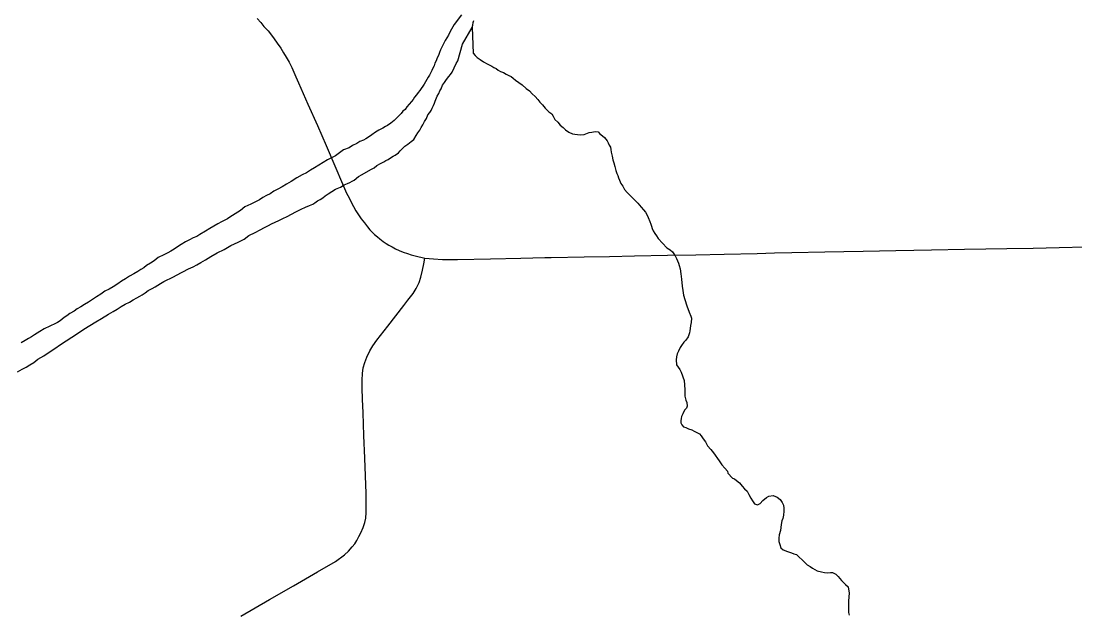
# Model space of a CAD drawing. Extents: x 103424 to 290657, y 38711 to 110967.
# Drawn here: x 214252.1593 to 214252.656, y 40209.9805 to 40210.2604 of the extents above; entities that cross this region are included whole.
import ezdxf

# ---------------------------------------------------------------- set-up
doc = ezdxf.new("R2010")
doc.units = 0
for name, color, linetype in [('GM_X_County_Road', 7, 'Continuous'), ('GM_X_Major_River', 7, 'Continuous'), ('GM_X_Minor_River', 7, 'Continuous'), ('GM_X_State_Route', 7, 'Continuous')]:
    doc.layers.add(name, color=color, linetype=linetype)

msp = doc.modelspace()

# ---------------------------------------------------------------- linework, layer by layer
at = {"layer": 'GM_X_County_Road'}
msp.add_lwpolyline([(214252.26289, 40209.97993), (214252.27635, 40209.98768), (214252.28773, 40209.99423), (214252.2991, 40210.00078), (214252.30755, 40210.00572), (214252.31183, 40210.00877), (214252.31358, 40210.01045), (214252.31536, 40210.01255), (214252.31655, 40210.01401), (214252.31756, 40210.01555), (214252.31857, 40210.01736), (214252.31945, 40210.01916), (214252.32054, 40210.02169), (214252.32126, 40210.02395), (214252.32176, 40210.0261), (214252.322, 40210.02875), (214252.3219, 40210.03776), (214252.32159, 40210.04605), (214252.32128, 40210.05434), (214252.32089, 40210.06507), (214252.32049, 40210.0758), (214252.3203, 40210.08212), (214252.32012, 40210.08741), (214252.32001, 40210.09108), (214252.32017, 40210.09427), (214252.32062, 40210.09697), (214252.32128, 40210.09939), (214252.32222, 40210.10197), (214252.32368, 40210.10492), (214252.32511, 40210.10726), (214252.32705, 40210.10991), (214252.3321, 40210.11655), (214252.33975, 40210.1263), (214252.34163, 40210.1288), (214252.34411, 40210.13204), (214252.34546, 40210.1343), (214252.3469, 40210.13722), (214252.34777, 40210.13964), (214252.34851, 40210.14293), (214252.34921, 40210.14591), (214252.34968, 40210.14862)], dxfattribs=at)
at = {"layer": 'GM_X_Major_River'}
for points in [[(214252.36693, 40210.26335), (214252.36346, 40210.25876), (214252.36273, 40210.25761), (214252.36218, 40210.25664), (214252.36126, 40210.25491), (214252.36072, 40210.25376), (214252.35999, 40210.25242), (214252.35925, 40210.25126), (214252.35852, 40210.24991), (214252.35779, 40210.24838), (214252.35706, 40210.24684), (214252.35652, 40210.2455), (214252.35598, 40210.24416), (214252.35543, 40210.24301), (214252.35489, 40210.24166), (214252.35434, 40210.24051), (214252.35399, 40210.23936), (214252.35344, 40210.23821), (214252.35289, 40210.23706), (214252.35235, 40210.23591), (214252.3518, 40210.23495), (214252.35125, 40210.23399), (214252.35051, 40210.23283), (214252.34922, 40210.23071), (214252.34867, 40210.22975), (214252.34794, 40210.22859), (214252.3472, 40210.22763), (214252.34646, 40210.22666), (214252.34572, 40210.22569), (214252.34479, 40210.22453), (214252.34405, 40210.22338), (214252.34331, 40210.22241), (214252.34109, 40210.21989), (214252.34035, 40210.21874), (214252.33922, 40210.21795), (214252.33849, 40210.2168), (214252.33756, 40210.21583), (214252.33644, 40210.21485), (214252.33513, 40210.21349), (214252.33364, 40210.21232), (214252.33195, 40210.21114), (214252.33101, 40210.21074), (214252.32988, 40210.20996), (214252.328, 40210.20897), (214252.32631, 40210.20798), (214252.32463, 40210.20681), (214252.3235, 40210.20602), (214252.32181, 40210.20484), (214252.32069, 40210.20425), (214252.31899, 40210.20364), (214252.31749, 40210.20266), (214252.3156, 40210.20167), (214252.31391, 40210.20068), (214252.31127, 40210.19968), (214252.3094, 40210.1983), (214252.30753, 40210.19693), (214252.30565, 40210.19594), (214252.30376, 40210.19495), (214252.3017, 40210.19377), (214252.29963, 40210.19239), (214252.29757, 40210.19121), (214252.29569, 40210.19003), (214252.29381, 40210.18885), (214252.29174, 40210.18785), (214252.2893, 40210.18647), (214252.28667, 40210.1847), (214252.28442, 40210.18351), (214252.28235, 40210.18233), (214252.28028, 40210.18114), (214252.2784, 40210.18015), (214252.27671, 40210.17897), (214252.27502, 40210.17818), (214252.27333, 40210.17719), (214252.27164, 40210.1762), (214252.26976, 40210.17521), (214252.26769, 40210.17403), (214252.26486, 40210.17283), (214252.26281, 40210.17107), (214252.25774, 40210.16792), (214252.25661, 40210.16714), (214252.25529, 40210.16654), (214252.25379, 40210.16575), (214252.2521, 40210.16476), (214252.25022, 40210.16377), (214252.24834, 40210.16259), (214252.24627, 40210.1614)], [(214252.36742, 40210.24955), (214252.37186, 40210.25742), (214252.37222, 40210.25838), (214252.37238, 40210.25972), (214252.37274, 40210.26067)], [(214252.35543, 40210.22496), (214252.35617, 40210.2263), (214252.35671, 40210.22745), (214252.35726, 40210.22841), (214252.35799, 40210.23014), (214252.35891, 40210.23149), (214252.35983, 40210.23284), (214252.36094, 40210.23419), (214252.36168, 40210.23516), (214252.36242, 40210.23632), (214252.36443, 40210.24035), (214252.36516, 40210.2417), (214252.36742, 40210.24955)], [(214252.18586, 40210.11316), (214252.18886, 40210.11512), (214252.19168, 40210.1169), (214252.1945, 40210.11867), (214252.19731, 40210.12025), (214252.20051, 40210.12222), (214252.20276, 40210.12341), (214252.20464, 40210.12459), (214252.20652, 40210.12577), (214252.20839, 40210.12695), (214252.21047, 40210.12794), (214252.21216, 40210.12893), (214252.21385, 40210.12992), (214252.21535, 40210.13071), (214252.21648, 40210.1313), (214252.21779, 40210.13228), (214252.21929, 40210.13346), (214252.22117, 40210.13426), (214252.22249, 40210.13504), (214252.2238, 40210.13583), (214252.22512, 40210.13662), (214252.22662, 40210.1376), (214252.22812, 40210.1384), (214252.22963, 40210.139), (214252.23114, 40210.13979), (214252.23264, 40210.14059), (214252.23828, 40210.14356), (214252.24036, 40210.14455), (214252.24224, 40210.14554), (214252.24412, 40210.14653), (214252.24618, 40210.14791), (214252.24881, 40210.14949), (214252.25182, 40210.15107), (214252.25502, 40210.15266), (214252.25821, 40210.15463), (214252.2616, 40210.15622), (214252.26442, 40210.15762), (214252.26667, 40210.15937), (214252.26968, 40210.16077), (214252.27194, 40210.16196), (214252.27401, 40210.16314), (214252.27589, 40210.16395), (214252.2774, 40210.16474), (214252.27909, 40210.16553), (214252.28079, 40210.16633), (214252.28267, 40210.16732), (214252.28474, 40210.16832), (214252.28681, 40210.16931), (214252.28888, 40210.1705), (214252.29133, 40210.17169), (214252.2934, 40210.17269), (214252.29528, 40210.17349), (214252.29679, 40210.17409), (214252.29773, 40210.17468), (214252.29904, 40210.17566), (214252.30036, 40210.17626), (214252.30148, 40210.17704), (214252.3026, 40210.17802), (214252.3041, 40210.179), (214252.30579, 40210.17999), (214252.30748, 40210.18116), (214252.30993, 40210.18217), (214252.31162, 40210.18315), (214252.31313, 40210.18375), (214252.31426, 40210.18435), (214252.31539, 40210.18494), (214252.31633, 40210.18534), (214252.31839, 40210.1871), (214252.32008, 40210.18809), (214252.32421, 40210.19045), (214252.32572, 40210.19125), (214252.32703, 40210.19223), (214252.32872, 40210.19321), (214252.33022, 40210.19401), (214252.33116, 40210.1946), (214252.33229, 40210.19519), (214252.33341, 40210.19598), (214252.33473, 40210.19676), (214252.33567, 40210.19716), (214252.33717, 40210.19834), (214252.33791, 40210.1993), (214252.33903, 40210.20028), (214252.34015, 40210.20144), (214252.34165, 40210.20242), (214252.34314, 40210.2036), (214252.34445, 40210.20457), (214252.34555, 40210.2065), (214252.34629, 40210.20766), (214252.34721, 40210.20901), (214252.34795, 40210.21016), (214252.34868, 40210.21151), (214252.34941, 40210.21304), (214252.35033, 40210.21439), (214252.35106, 40210.21612), (214252.35198, 40210.21728), (214252.35253, 40210.21824), (214252.35308, 40210.21939), (214252.35362, 40210.22055), (214252.35417, 40210.2217), (214252.35453, 40210.22266), (214252.35543, 40210.22496)], [(214252.24627, 40210.1614), (214252.24364, 40210.15983), (214252.24214, 40210.15884), (214252.24044, 40210.15824), (214252.23875, 40210.15725), (214252.23687, 40210.15626), (214252.23481, 40210.15507), (214252.23312, 40210.1539), (214252.23143, 40210.15291), (214252.22993, 40210.15193), (214252.22842, 40210.15113), (214252.22654, 40210.15014), (214252.2239, 40210.14895), (214252.22203, 40210.14739), (214252.22035, 40210.14621), (214252.21847, 40210.14522), (214252.21716, 40210.14405), (214252.21585, 40210.14326), (214252.21435, 40210.14228), (214252.21247, 40210.14129), (214252.2104, 40210.1401), (214252.20852, 40210.13892), (214252.20664, 40210.13774), (214252.20496, 40210.13657), (214252.2027, 40210.13519), (214252.20083, 40210.134), (214252.19876, 40210.13301), (214252.19688, 40210.13164), (214252.19481, 40210.13045), (214252.19294, 40210.12908), (214252.19106, 40210.1279), (214252.18919, 40210.12672), (214252.1875, 40210.12574), (214252.18581, 40210.12475), (214252.18431, 40210.12358), (214252.18224, 40210.12258), (214252.18093, 40210.12141), (214252.17962, 40210.12062), (214252.17775, 40210.11906), (214252.17643, 40210.11828), (214252.17549, 40210.11787), (214252.17022, 40210.11529), (214252.16815, 40210.1141), (214252.16572, 40210.11253), (214252.16421, 40210.11155), (214252.1629, 40210.11076), (214252.16121, 40210.10977), (214252.15933, 40210.10878)], [(214252.15772, 40210.09507), (214252.15978, 40210.09625), (214252.16167, 40210.09724), (214252.16354, 40210.09842), (214252.16542, 40210.09942), (214252.16729, 40210.10098), (214252.17011, 40210.10256), (214252.17255, 40210.10432), (214252.17517, 40210.10609), (214252.17799, 40210.10786), (214252.18061, 40210.10963), (214252.18324, 40210.11139), (214252.18586, 40210.11316)]]:
    msp.add_lwpolyline(points, dxfattribs=at)
at = {"layer": 'GM_X_Minor_River'}
for points in [[(214252.37186, 40210.25742), (214252.37236, 40210.24529), (214252.37332, 40210.24416), (214252.37428, 40210.24321), (214252.37561, 40210.24227), (214252.37733, 40210.24114), (214252.37904, 40210.24021), (214252.38019, 40210.23965), (214252.38114, 40210.23908), (214252.38209, 40210.23852), (214252.38324, 40210.23796), (214252.38419, 40210.23721), (214252.38533, 40210.23664), (214252.38667, 40210.23608), (214252.388, 40210.23533), (214252.38914, 40210.23477), (214252.39029, 40210.23421), (214252.39124, 40210.23346), (214252.39239, 40210.23252), (214252.39391, 40210.23139), (214252.39544, 40210.23026), (214252.39735, 40210.22856), (214252.39888, 40210.22743), (214252.40022, 40210.22611), (214252.40155, 40210.22479), (214252.40289, 40210.22347), (214252.40385, 40210.22215), (214252.405, 40210.22083), (214252.40634, 40210.21932), (214252.40806, 40210.21762), (214252.4094, 40210.21668), (214252.41016, 40210.21555), (214252.41093, 40210.21403), (214252.41227, 40210.21271), (214252.41342, 40210.21139), (214252.41476, 40210.21026), (214252.4159, 40210.20913), (214252.41743, 40210.208), (214252.41914, 40210.20725), (214252.42029, 40210.20707), (214252.42161, 40210.20689), (214252.42294, 40210.20671), (214252.42465, 40210.20691), (214252.42711, 40210.20788), (214252.42825, 40210.20808), (214252.42995, 40210.20828), (214252.43128, 40210.2081), (214252.43205, 40210.20716), (214252.43338, 40210.20622), (214252.43434, 40210.20546), (214252.43549, 40210.20395), (214252.43607, 40210.20301), (214252.43645, 40210.20187), (214252.43703, 40210.20092), (214252.43723, 40210.19979), (214252.43743, 40210.19865), (214252.43782, 40210.19675), (214252.43821, 40210.19504), (214252.43861, 40210.19353), (214252.43919, 40210.19182), (214252.43958, 40210.18992), (214252.44016, 40210.1886), (214252.44055, 40210.18765), (214252.44094, 40210.18651), (214252.44132, 40210.18538), (214252.4419, 40210.18386), (214252.44286, 40210.18254), (214252.44363, 40210.18102), (214252.44497, 40210.17951), (214252.4465, 40210.17801), (214252.44784, 40210.17668), (214252.44899, 40210.17555), (214252.44995, 40210.17461), (214252.45148, 40210.17272), (214252.45263, 40210.1714), (214252.45358, 40210.17027), (214252.45435, 40210.16894), (214252.45493, 40210.16781), (214252.4557, 40210.16591), (214252.45609, 40210.16459), (214252.45648, 40210.16364), (214252.45668, 40210.16269), (214252.45726, 40210.16155), (214252.45802, 40210.16023), (214252.45879, 40210.1591), (214252.45956, 40210.15796), (214252.46358, 40210.15343), (214252.46529, 40210.15249), (214252.46625, 40210.15155), (214252.46702, 40210.15061), (214252.46759, 40210.14966), (214252.46817, 40210.14853), (214252.46875, 40210.14739), (214252.46914, 40210.14625), (214252.46953, 40210.14512), (214252.46992, 40210.1436), (214252.47031, 40210.14132), (214252.47052, 40210.13866), (214252.47093, 40210.13544), (214252.47113, 40210.13335), (214252.47153, 40210.13126)], [(214252.47153, 40210.13126), (214252.47211, 40210.12918), (214252.47308, 40210.12614), (214252.47425, 40210.12311), (214252.47502, 40210.12122), (214252.47522, 40210.12027), (214252.47504, 40210.11837), (214252.47486, 40210.11685), (214252.47468, 40210.11551), (214252.4745, 40210.11437), (214252.47432, 40210.11342), (214252.47395, 40210.11247), (214252.47377, 40210.11152), (214252.47264, 40210.10999), (214252.4717, 40210.10903), (214252.47057, 40210.10751), (214252.47001, 40210.10655), (214252.46907, 40210.10483), (214252.46851, 40210.1035), (214252.46814, 40210.10217), (214252.46797, 40210.10065), (214252.46817, 40210.09837), (214252.46894, 40210.09723), (214252.46971, 40210.0961), (214252.47047, 40210.09496), (214252.47183, 40210.09098), (214252.47204, 40210.0889), (214252.47206, 40210.08662), (214252.47207, 40210.08472), (214252.47208, 40210.08358), (214252.47266, 40210.08168), (214252.47305, 40210.08054), (214252.47326, 40210.07884), (214252.47288, 40210.07788), (214252.47194, 40210.07693), (214252.47119, 40210.07521), (214252.47063, 40210.07407), (214252.47045, 40210.07312), (214252.47027, 40210.07198), (214252.47028, 40210.07102), (214252.47066, 40210.07008), (214252.47143, 40210.06913), (214252.47257, 40210.06876), (214252.4739, 40210.0682), (214252.47543, 40210.06764), (214252.47657, 40210.06708), (214252.47809, 40210.06633), (214252.47905, 40210.06577), (214252.47981, 40210.06483), (214252.48077, 40210.0635), (214252.48192, 40210.06199), (214252.48288, 40210.0601), (214252.48442, 40210.0584), (214252.48557, 40210.05689), (214252.48825, 40210.05311), (214252.48959, 40210.05122), (214252.49093, 40210.04971), (214252.49227, 40210.0482), (214252.49247, 40210.04725), (214252.49458, 40210.04498), (214252.49553, 40210.04461), (214252.49648, 40210.04386), (214252.49782, 40210.04273), (214252.49916, 40210.04122), (214252.50031, 40210.0399), (214252.50145, 40210.03877), (214252.50222, 40210.03725), (214252.50319, 40210.03555), (214252.50396, 40210.03422), (214252.50492, 40210.0329), (214252.50644, 40210.03234), (214252.50757, 40210.03292), (214252.50889, 40210.03445), (214252.51059, 40210.03579), (214252.51172, 40210.03637), (214252.5138, 40210.03677), (214252.51571, 40210.03602), (214252.51704, 40210.03489), (214252.51801, 40210.03338), (214252.51858, 40210.03224), (214252.51878, 40210.03072), (214252.51879, 40210.02939), (214252.51862, 40210.02749), (214252.51825, 40210.02597), (214252.51788, 40210.02483), (214252.51751, 40210.02312), (214252.51716, 40210.02026), (214252.5166, 40210.01817), (214252.51642, 40210.01665), (214252.51644, 40210.01513), (214252.51683, 40210.01361), (214252.51741, 40210.01209), (214252.51855, 40210.01115), (214252.52046, 40210.01041), (214252.52236, 40210.00966), (214252.5235, 40210.00929), (214252.52483, 40210.00892), (214252.52866, 40210.00515), (214252.5298, 40210.00402), (214252.53114, 40210.00327), (214252.53228, 40210.00251)], [(214252.53228, 40210.00251), (214252.53343, 40210.00195), (214252.53457, 40210.0012), (214252.53647, 40210.00084), (214252.53799, 40210.00047), (214252.53951, 40210.00029), (214252.54084, 40210.00049), (214252.54179, 40210.00049), (214252.54331, 40209.99975), (214252.54446, 40209.99861), (214252.54599, 40209.99673), (214252.5479, 40209.99484), (214252.54905, 40209.99371), (214252.54964, 40209.99067), (214252.54929, 40209.98706), (214252.54931, 40209.9844), (214252.54932, 40209.98269), (214252.54933, 40209.98155), (214252.54953, 40209.98041)]]:
    msp.add_lwpolyline(points, dxfattribs=at)
at = {"layer": 'GM_X_State_Route'}
for points in [[(214252.27058, 40210.26167), (214252.27227, 40210.25978), (214252.27381, 40210.25789), (214252.27571, 40210.25579), (214252.27736, 40210.2538), (214252.2786, 40210.25201), (214252.28004, 40210.25005), (214252.28179, 40210.24757), (214252.28307, 40210.24544), (214252.2843, 40210.24341), (214252.28561, 40210.24094), (214252.28692, 40210.23843), (214252.28888, 40210.23409), (214252.29008, 40210.23134), (214252.29452, 40210.22126), (214252.29896, 40210.21117), (214252.30309, 40210.20169), (214252.30723, 40210.1922)], [(214252.30723, 40210.1922), (214252.31085, 40210.18368), (214252.31271, 40210.17931), (214252.31388, 40210.17701), (214252.31491, 40210.17508), (214252.31601, 40210.17298), (214252.31714, 40210.17096), (214252.31831, 40210.16903), (214252.31966, 40210.1671), (214252.3211, 40210.16524), (214252.32258, 40210.16336), (214252.32371, 40210.16195), (214252.32492, 40210.16077), (214252.32595, 40210.15978), (214252.32736, 40210.15864), (214252.32846, 40210.15771), (214252.3299, 40210.15655), (214252.33135, 40210.15555), (214252.3327, 40210.15478), (214252.33424, 40210.1539), (214252.33582, 40210.15307), (214252.33759, 40210.15222), (214252.33933, 40210.15151), (214252.34142, 40210.15077), (214252.34324, 40210.15013), (214252.34509, 40210.14971), (214252.34968, 40210.14862), (214252.35364, 40210.14828), (214252.358, 40210.14804), (214252.36506, 40210.14798), (214252.3806, 40210.14832), (214252.39488, 40210.14864), (214252.40621, 40210.14888)], [(214252.40621, 40210.14888), (214252.40917, 40210.14895), (214252.4247, 40210.14923), (214252.43659, 40210.14945), (214252.44848, 40210.14967), (214252.46401, 40210.14997), (214252.47736, 40210.15023), (214252.49071, 40210.15049), (214252.50623, 40210.1509), (214252.51439, 40210.15111), (214252.52254, 40210.15132), (214252.53808, 40210.15162), (214252.54709, 40210.1518), (214252.5561, 40210.15197), (214252.57163, 40210.15222), (214252.58003, 40210.15235), (214252.58844, 40210.15249), (214252.60397, 40210.1528), (214252.61396, 40210.153), (214252.62394, 40210.15321), (214252.63628, 40210.15335), (214252.64857, 40210.15364), (214252.66087, 40210.15393)]]:
    msp.add_lwpolyline(points, dxfattribs=at)

doc.saveas('drawing.dxf')
